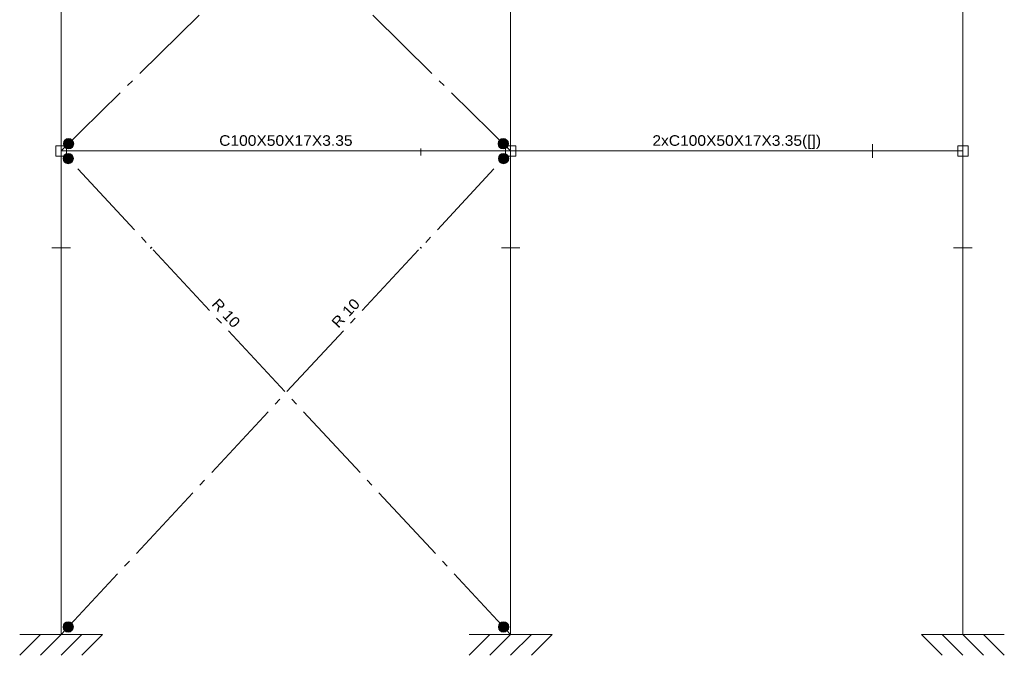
# Model space of a CAD drawing. Header units: millimetres. Extents: x 10 to 1250, y -62 to 528.
# Tile 442 of 656: x 432 to 446, y 485 to 494. Entities that reach past the tile are written whole.
import ezdxf
from ezdxf.enums import TextEntityAlignment as Align

# ---------------------------------------------------------------- set-up
doc = ezdxf.new("R2010")
doc.units = ezdxf.units.MM
doc.header["$LTSCALE"] = 0.05
for name, pattern in [('ACAD_ISO04W100', [30.5, 24, -3, 0.5, -3]), ('CYPE_PUNTO', [0.075, 0, -0.075]), ('CYPE_RAYAPUNTO', [0.4125, 0.2025, -0.105, 0, -0.105])]:
    doc.linetypes.add(name, pattern=pattern)
for name, color, linetype, lineweight in [('ARTICULACOES_EM_EXTREMOS', 7, 'Continuous', 9), ('BARRAS_DE_ACO', 7, 'Continuous', 9), ('NOS', 152, 'Continuous', 9), ('REFERENCIA_DAS_BARRAS', 2, 'Continuous', 9)]:
    doc.layers.add(name, color=color, linetype=linetype, lineweight=lineweight)
doc.layers.add('DIAGONAIS', color=7, linetype='Continuous')
doc.styles.add('CYPETXT', font='arial.ttf', dxfattribs={"height": 0.2})

msp = doc.modelspace()

# ---------------------------------------------------------------- hatches: boundary and pattern name
at = {"layer": 'ARTICULACOES_EM_EXTREMOS'}
h = msp.add_hatch(color=256, dxfattribs=at)
edge = h.paths.add_edge_path()
edge.add_arc((432.819, 492.3454), 0.075, 0, 360)
h = msp.add_hatch(color=256, dxfattribs=at)
edge = h.paths.add_edge_path()
edge.add_arc((439.1101, 492.3454), 0.075, 0, 360)
h = msp.add_hatch(color=256, dxfattribs=at)
edge = h.paths.add_edge_path()
edge.add_arc((432.8142, 492.1303), 0.075, 0, 360)
h = msp.add_hatch(color=256, dxfattribs=at)
edge = h.paths.add_edge_path()
edge.add_arc((439.1149, 492.1303), 0.075, 0, 360)
h = msp.add_hatch(color=256, dxfattribs=at)
edge = h.paths.add_edge_path()
edge.add_arc((432.8142, 485.3501), 0.075, 0, 360)
h = msp.add_hatch(color=256, dxfattribs=at)
edge = h.paths.add_edge_path()
edge.add_arc((439.1149, 485.3501), 0.075, 0, 360)

# ---------------------------------------------------------------- linework, layer by layer
for centre in [(432.819, 492.3454), (439.1101, 492.3454), (432.8142, 492.1303), (439.1149, 492.1303), (432.8142, 485.3501), (439.1149, 485.3501)]:
    msp.add_circle(centre, 0.075, dxfattribs=at)
at = {"layer": 'BARRAS_DE_ACO', "linetype": 'ACAD_ISO04W100'}
for p, q in [((432.7121, 492.2402), (439.2171, 498.6402)), ((439.2171, 492.2402), (432.7121, 498.6402)), ((432.7121, 485.2402), (439.2171, 492.2402)), ((439.2171, 485.2402), (432.7121, 492.2402))]:
    msp.add_line(p, q, dxfattribs=at)
at = {"layer": 'BARRAS_DE_ACO'}
for p, q in [((432.7121, 492.2402), (432.7121, 495.6402)), ((439.2171, 492.2402), (439.2171, 495.6402)), ((445.7621, 492.2402), (445.7621, 495.6402)), ((432.7121, 492.2402), (439.2171, 492.2402)), ((432.7121, 485.2402), (432.7121, 492.2402)), ((439.2171, 492.2402), (445.7621, 492.2402)), ((439.2171, 485.2402), (439.2171, 492.2402)), ((445.7621, 485.2402), (445.7621, 492.2402))]:
    msp.add_line(p, q, dxfattribs=at)
at = {"layer": 'BARRAS_DE_ACO', "linetype": 'CYPE_RAYAPUNTO'}
for p, q in [((432.7121, 492.2402), (432.7121, 495.6402)), ((439.2171, 492.2402), (439.2171, 495.6402)), ((445.7621, 492.2402), (445.7621, 495.6402)), ((432.7121, 492.2402), (439.2171, 492.2402)), ((432.7121, 485.2402), (432.7121, 492.2402)), ((439.2171, 492.2402), (445.7621, 492.2402)), ((439.2171, 485.2402), (439.2171, 492.2402)), ((445.7621, 485.2402), (445.7621, 492.2402))]:
    msp.add_line(p, q, dxfattribs=at)
at = {"layer": 'BARRAS_DE_ACO', "linetype": 'CYPE_PUNTO'}
for p, q in [((432.7121, 492.2402), (432.7121, 492.2402)), ((432.7121, 492.2402), (432.7121, 492.2402)), ((432.7121, 492.2402), (432.7121, 492.2402)), ((439.2171, 492.2402), (439.2171, 492.2402)), ((439.2171, 492.2402), (439.2171, 492.2402)), ((439.2171, 492.2402), (439.2171, 492.2402)), ((439.2171, 492.2402), (439.2171, 492.2402)), ((445.7621, 492.2402), (445.7621, 492.2402)), ((445.7621, 492.2402), (445.7621, 492.2402)), ((445.7621, 492.2402), (445.7621, 492.2402)), ((432.7121, 485.2402), (432.7121, 485.2402)), ((439.2171, 485.2402), (439.2171, 485.2402)), ((445.7621, 485.2402), (445.7621, 485.2402))]:
    msp.add_line(p, q, dxfattribs=at)
at = {"layer": 'BARRAS_DE_ACO'}
for points in [[(444.4531, 492.3268), (444.4531, 492.3281), (444.4531, 492.3293), (444.4531, 492.3305), (444.4531, 492.3315), (444.4531, 492.3323), (444.4531, 492.333), (444.4531, 492.3333), (444.4531, 492.3335), (444.4531, 492.3333), (444.4531, 492.333), (444.4531, 492.3323), (444.4531, 492.3315), (444.4531, 492.3305), (444.4531, 492.3293), (444.4531, 492.3281), (444.4531, 492.3268), (444.4531, 492.2536), (444.4531, 492.2523), (444.4531, 492.251), (444.4531, 492.2499), (444.4531, 492.2488), (444.4531, 492.248), (444.4531, 492.2474), (444.4531, 492.247), (444.4531, 492.2469), (444.4531, 492.2402), (444.4531, 492.2404), (444.4531, 492.2412), (444.4531, 492.2424), (444.4531, 492.2441), (444.4531, 492.2461), (444.4531, 492.2484), (444.4531, 492.251), (444.4531, 492.2536), (444.4531, 492.3268), (444.4531, 492.3294), (444.4531, 492.3319), (444.4531, 492.3342), (444.4531, 492.3363), (444.4531, 492.3379), (444.4531, 492.3392), (444.4531, 492.3399), (444.4531, 492.3402), (444.4531, 492.3399), (444.4531, 492.3392), (444.4531, 492.3379), (444.4531, 492.3363), (444.4531, 492.3342), (444.4531, 492.3319), (444.4531, 492.3294), (444.4531, 492.3268), (444.4531, 492.2536), (444.4531, 492.251), (444.4531, 492.2484), (444.4531, 492.2461), (444.4531, 492.2441), (444.4531, 492.2424), (444.4531, 492.2412), (444.4531, 492.2404), (444.4531, 492.2402), (444.4531, 492.2469), (444.4531, 492.247), (444.4531, 492.2474), (444.4531, 492.248), (444.4531, 492.2488), (444.4531, 492.2499), (444.4531, 492.251), (444.4531, 492.2523), (444.4531, 492.2536), (444.4531, 492.3268)], [(437.9161, 492.2622), (437.9161, 492.2635), (437.9161, 492.2648), (437.9161, 492.266), (437.9161, 492.267), (437.9161, 492.2678), (437.9161, 492.2684), (437.9161, 492.2688), (437.9161, 492.2689), (437.9161, 492.2688), (437.9161, 492.2684), (437.9161, 492.2678), (437.9161, 492.267), (437.9161, 492.266), (437.9161, 492.2648), (437.9161, 492.2635), (437.9161, 492.2622), (437.9161, 492.189), (437.9161, 492.1877), (437.9161, 492.1865), (437.9161, 492.1853), (437.9161, 492.1843), (437.9161, 492.1835), (437.9161, 492.1828), (437.9161, 492.1825), (437.9161, 492.1823), (437.9161, 492.1756), (437.9161, 492.1759), (437.9161, 492.1767), (437.9161, 492.1779), (437.9161, 492.1796), (437.9161, 492.1816), (437.9161, 492.1839), (437.9161, 492.1864), (437.9161, 492.189), (437.9161, 492.2622), (437.9161, 492.2649), (437.9161, 492.2674), (437.9161, 492.2697), (437.9161, 492.2717), (437.9161, 492.2734), (437.9161, 492.2746), (437.9161, 492.2754), (437.9161, 492.2756), (437.9161, 492.2754), (437.9161, 492.2746), (437.9161, 492.2734), (437.9161, 492.2717), (437.9161, 492.2697), (437.9161, 492.2674), (437.9161, 492.2649), (437.9161, 492.2622), (437.9161, 492.189), (437.9161, 492.1864), (437.9161, 492.1839), (437.9161, 492.1816), (437.9161, 492.1796), (437.9161, 492.1779), (437.9161, 492.1767), (437.9161, 492.1759), (437.9161, 492.1756), (437.9161, 492.1823), (437.9161, 492.1825), (437.9161, 492.1828), (437.9161, 492.1835), (437.9161, 492.1843), (437.9161, 492.1853), (437.9161, 492.1865), (437.9161, 492.1877), (437.9161, 492.189), (437.9161, 492.2622)], [(444.4531, 492.2268), (444.4531, 492.2281), (444.4531, 492.2293), (444.4531, 492.2305), (444.4531, 492.2315), (444.4531, 492.2323), (444.4531, 492.233), (444.4531, 492.2333), (444.4531, 492.2335), (444.4531, 492.2402), (444.4531, 492.2399), (444.4531, 492.2392), (444.4531, 492.2379), (444.4531, 492.2363), (444.4531, 492.2342), (444.4531, 492.2319), (444.4531, 492.2294), (444.4531, 492.2268), (444.4531, 492.1536), (444.4531, 492.151), (444.4531, 492.1484), (444.4531, 492.1461), (444.4531, 492.1441), (444.4531, 492.1424), (444.4531, 492.1412), (444.4531, 492.1404), (444.4531, 492.1402), (444.4531, 492.1404), (444.4531, 492.1412), (444.4531, 492.1424), (444.4531, 492.1441), (444.4531, 492.1461), (444.4531, 492.1484), (444.4531, 492.151), (444.4531, 492.1536), (444.4531, 492.2268), (444.4531, 492.2294), (444.4531, 492.2319), (444.4531, 492.2342), (444.4531, 492.2363), (444.4531, 492.2379), (444.4531, 492.2392), (444.4531, 492.2399), (444.4531, 492.2402), (444.4531, 492.2335), (444.4531, 492.2333), (444.4531, 492.233), (444.4531, 492.2323), (444.4531, 492.2315), (444.4531, 492.2305), (444.4531, 492.2293), (444.4531, 492.2281), (444.4531, 492.2268), (444.4531, 492.1536), (444.4531, 492.1523), (444.4531, 492.151), (444.4531, 492.1499), (444.4531, 492.1488), (444.4531, 492.148), (444.4531, 492.1474), (444.4531, 492.147), (444.4531, 492.1469), (444.4531, 492.147), (444.4531, 492.1474), (444.4531, 492.148), (444.4531, 492.1488), (444.4531, 492.1499), (444.4531, 492.151), (444.4531, 492.1523), (444.4531, 492.1536), (444.4531, 492.2268)], [(432.5781, 490.8402), (432.8461, 490.8402), (432.7185, 490.8402), (432.8461, 490.8402), (432.5781, 490.8402), (432.7057, 490.8402), (432.5781, 490.8402)], [(439.0831, 490.8402), (439.3511, 490.8402), (439.2235, 490.8402), (439.3511, 490.8402), (439.0831, 490.8402), (439.2107, 490.8402), (439.0831, 490.8402)], [(445.6281, 490.8402), (445.8961, 490.8402), (445.7685, 490.8402), (445.8961, 490.8402), (445.6281, 490.8402), (445.7557, 490.8402), (445.6281, 490.8402)]]:
    msp.add_lwpolyline(points, close=True, dxfattribs=at)
at = {"layer": 'DIAGONAIS'}
for points in [[(434.0131, 490.8402), (434.0145, 490.8415), (434.0159, 490.8428), (434.0171, 490.844), (434.0182, 490.845), (434.0191, 490.8458), (434.0198, 490.8465), (434.0202, 490.8469), (434.0204, 490.847), (434.0202, 490.8469), (434.0198, 490.8465), (434.0191, 490.8458), (434.0182, 490.845), (434.0171, 490.844), (434.0159, 490.8428), (434.0145, 490.8415), (434.0131, 490.8402), (434.0116, 490.8388), (434.0103, 490.8376), (434.009, 490.8364), (434.0079, 490.8354), (434.007, 490.8345), (434.0063, 490.8339), (434.0059, 490.8335), (434.0057, 490.8334), (434.0059, 490.8335), (434.0063, 490.8339), (434.007, 490.8345), (434.0079, 490.8354), (434.009, 490.8364), (434.0103, 490.8376), (434.0116, 490.8388), (434.0131, 490.8402)], [(437.9161, 490.8402), (437.9146, 490.8415), (437.9133, 490.8428), (437.912, 490.844), (437.9109, 490.845), (437.91, 490.8458), (437.9093, 490.8465), (437.9089, 490.8469), (437.9087, 490.847), (437.9089, 490.8469), (437.9093, 490.8465), (437.91, 490.8458), (437.9109, 490.845), (437.912, 490.844), (437.9133, 490.8428), (437.9146, 490.8415), (437.9161, 490.8402), (437.9175, 490.8388), (437.9189, 490.8376), (437.9201, 490.8364), (437.9212, 490.8354), (437.9221, 490.8345), (437.9228, 490.8339), (437.9232, 490.8335), (437.9234, 490.8334), (437.9232, 490.8335), (437.9228, 490.8339), (437.9221, 490.8345), (437.9212, 490.8354), (437.9201, 490.8364), (437.9189, 490.8376), (437.9175, 490.8388), (437.9161, 490.8402)]]:
    msp.add_lwpolyline(points, close=True, dxfattribs=at)
at = {"layer": 'NOS'}
for p, q in [((432.1121, 485.2402), (433.3121, 485.2402)), ((432.4121, 485.2402), (432.1121, 484.9402)), ((432.7121, 485.2402), (432.4121, 484.9402)), ((433.0121, 485.2402), (432.7121, 484.9402)), ((433.3121, 485.2402), (433.0121, 484.9402)), ((438.6171, 485.2402), (439.8171, 485.2402)), ((438.9171, 485.2402), (438.6171, 484.9402)), ((439.2171, 485.2402), (438.9171, 484.9402)), ((439.5171, 485.2402), (439.2171, 484.9402)), ((439.8171, 485.2402), (439.5171, 484.9402)), ((446.3621, 485.2402), (445.1621, 485.2402)), ((445.1621, 485.2402), (445.4621, 484.9402)), ((445.4621, 485.2402), (445.7621, 484.9402)), ((445.7621, 485.2402), (446.0621, 484.9402)), ((446.0621, 485.2402), (446.3621, 484.9402))]:
    msp.add_line(p, q, dxfattribs=at)
for points in [[(432.6371, 492.1652), (432.7871, 492.1652), (432.7871, 492.3152), (432.6371, 492.3152), (432.6371, 492.1652)], [(439.1421, 492.1652), (439.2921, 492.1652), (439.2921, 492.3152), (439.1421, 492.3152), (439.1421, 492.1652)], [(445.6871, 492.1652), (445.8371, 492.1652), (445.8371, 492.3152), (445.6871, 492.3152), (445.6871, 492.1652)]]:
    msp.add_lwpolyline(points, close=True, dxfattribs=at)

# ---------------------------------------------------------------- texts
at = {"layer": 'REFERENCIA_DAS_BARRAS', "style": 'CYPETXT'}
for s, width, p, p2 in [('2xC100X50X17X3.35([])', 1.051325, (441.2689, 492.3143), (443.7102, 492.3143)), ('C100X50X17X3.35', 1.052535, (434.9993, 492.3143), (436.9298, 492.3143))]:
    msp.add_text(s, height=0.153333, dxfattribs=dict(at, width=width)).set_placement(p, p2, align=Align.FIT)
at = {"layer": 'REFERENCIA_DAS_BARRAS', "style": 'CYPETXT', "width": 1.054215}
for rotation, p, p2 in [(312.90005, (434.8808, 490.0154), (435.2055, 489.6659)), (47.09995, (436.7236, 489.666), (437.0483, 490.0154))]:
    msp.add_text('R 10', height=0.15333, rotation=rotation, dxfattribs=at).set_placement(p, p2, align=Align.FIT)

doc.saveas('drawing.dxf')
